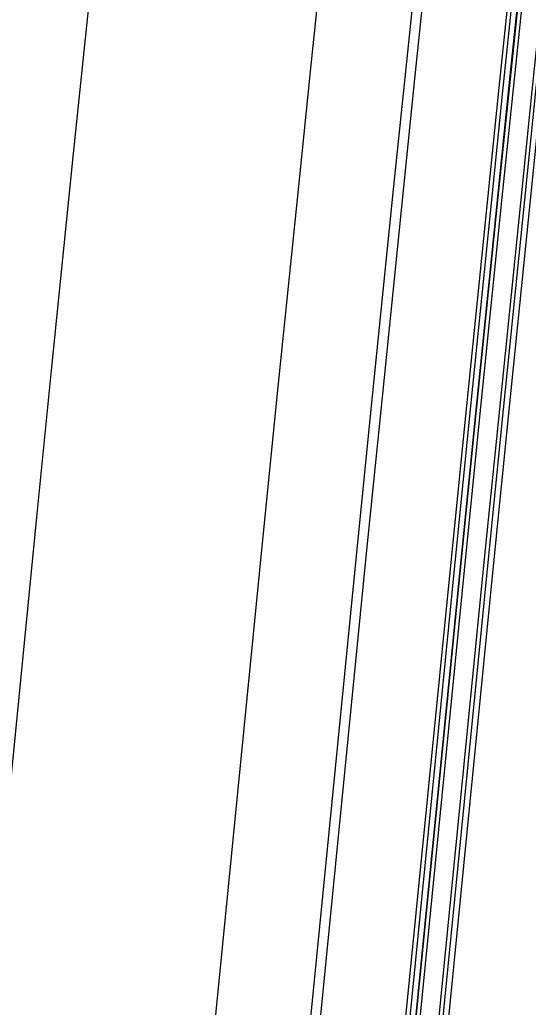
# Model space of a CAD drawing. Extents: x 1797478 to 1804836, y 246529 to 250952.
# Drawn here: x 1797744.7 to 1797771.5, y 248228.7 to 248280.8 of the extents above; entities that cross this region are included whole.
import ezdxf

# ---------------------------------------------------------------- set-up
doc = ezdxf.new("R2010")
doc.units = 0
for name, color, linetype in [('1', 7, 'Continuous'), ('DRAINAGE', 7, 'Continuous'), ('EDPV-LINE', 7, 'Continuous'), ('SHDR-UPAV', 7, 'Continuous')]:
    doc.layers.add(name, color=color, linetype=linetype)

msp = doc.modelspace()

# ---------------------------------------------------------------- linework, layer by layer
for points in [[(1797723.639, 248032.89), (1797725.877, 248055.508), (1797728.054, 248077.51), (1797728.338, 248080.386), (1797728.52, 248082.223), (1797730.8, 248105.265), (1797731.168, 248108.987), (1797733.262, 248130.143), (1797735.723, 248155.022), (1797737.211, 248170.058), (1797738.185, 248179.9), (1797740.647, 248204.779), (1797743.108, 248229.657), (1797745.579, 248254.563), (1797746.394, 248262.654), (1797747.524, 248273.76), (1797748.114, 248279.502), (1797750.722, 248304.434), (1797753.402, 248329.358), (1797756.154, 248354.274), (1797758.979, 248379.182), (1797761.876, 248404.081), (1797764.846, 248428.973), (1797767.888, 248453.855)], [(1797723.639, 248032.89), (1797725.877, 248055.508), (1797728.054, 248077.51), (1797728.338, 248080.386), (1797728.52, 248082.223), (1797730.8, 248105.265), (1797731.168, 248108.987), (1797733.262, 248130.143), (1797735.723, 248155.022), (1797737.211, 248170.058), (1797738.185, 248179.9), (1797740.647, 248204.779), (1797743.108, 248229.657), (1797745.579, 248254.563), (1797746.394, 248262.654), (1797747.524, 248273.76), (1797748.114, 248279.502), (1797750.722, 248304.434), (1797753.402, 248329.358), (1797756.154, 248354.274), (1797758.979, 248379.182), (1797761.876, 248404.081), (1797764.846, 248428.973), (1797767.888, 248453.855)], [(1797723.639, 248032.89), (1797725.877, 248055.508), (1797728.054, 248077.51), (1797728.338, 248080.386), (1797728.52, 248082.223), (1797730.8, 248105.265), (1797731.168, 248108.987), (1797733.262, 248130.143), (1797735.723, 248155.022), (1797737.211, 248170.058), (1797738.185, 248179.9), (1797740.647, 248204.779), (1797743.108, 248229.657), (1797745.579, 248254.563), (1797746.394, 248262.654), (1797747.524, 248273.76), (1797748.114, 248279.502), (1797750.722, 248304.434), (1797753.402, 248329.358), (1797756.154, 248354.274), (1797758.979, 248379.182), (1797761.876, 248404.081), (1797764.846, 248428.973), (1797767.888, 248453.855)], [(1797723.639, 248032.89), (1797725.877, 248055.508), (1797728.054, 248077.51), (1797728.338, 248080.386), (1797728.52, 248082.223), (1797730.8, 248105.265), (1797731.168, 248108.987), (1797733.262, 248130.143), (1797735.723, 248155.022), (1797737.211, 248170.058), (1797738.185, 248179.9), (1797740.647, 248204.779), (1797743.108, 248229.657), (1797745.579, 248254.563), (1797746.394, 248262.654), (1797747.524, 248273.76), (1797748.114, 248279.502), (1797750.722, 248304.434), (1797753.402, 248329.358), (1797756.154, 248354.274), (1797758.979, 248379.182), (1797761.876, 248404.081), (1797764.846, 248428.973), (1797767.888, 248453.855)], [(1797735.58, 248031.708), (1797737.818, 248054.326), (1797739.995, 248076.329), (1797740.28, 248079.205), (1797740.462, 248081.042), (1797742.742, 248104.083), (1797743.11, 248107.805), (1797745.203, 248128.962), (1797747.665, 248153.84), (1797749.153, 248168.877), (1797750.127, 248178.719), (1797752.588, 248203.597), (1797755.05, 248228.476), (1797757.519, 248253.367), (1797758.333, 248261.447), (1797759.462, 248272.537), (1797760.051, 248278.272), (1797762.655, 248303.169), (1797765.331, 248328.058), (1797768.08, 248352.939), (1797770.901, 248377.812), (1797773.794, 248402.677), (1797776.759, 248427.534), (1797779.797, 248452.381)], [(1797735.58, 248031.708), (1797737.818, 248054.326), (1797739.995, 248076.329), (1797740.28, 248079.205), (1797740.462, 248081.042), (1797742.742, 248104.083), (1797743.11, 248107.805), (1797745.203, 248128.962), (1797747.665, 248153.84), (1797749.153, 248168.877), (1797750.127, 248178.719), (1797752.588, 248203.597), (1797755.05, 248228.476), (1797757.519, 248253.367), (1797758.333, 248261.447), (1797759.462, 248272.537), (1797760.051, 248278.272), (1797762.655, 248303.169), (1797765.331, 248328.058), (1797768.08, 248352.939), (1797770.901, 248377.812), (1797773.794, 248402.677), (1797776.759, 248427.534), (1797779.797, 248452.381)], [(1797735.58, 248031.708), (1797737.818, 248054.326), (1797739.995, 248076.329), (1797740.28, 248079.205), (1797740.462, 248081.042), (1797742.742, 248104.083), (1797743.11, 248107.805), (1797745.203, 248128.962), (1797747.665, 248153.84), (1797749.153, 248168.877), (1797750.127, 248178.719), (1797752.588, 248203.597), (1797755.05, 248228.476), (1797757.519, 248253.367), (1797758.333, 248261.447), (1797759.462, 248272.537), (1797760.051, 248278.272), (1797762.655, 248303.169), (1797765.331, 248328.058), (1797768.08, 248352.939), (1797770.901, 248377.812), (1797773.794, 248402.677), (1797776.759, 248427.534), (1797779.797, 248452.381)], [(1797735.58, 248031.708), (1797737.818, 248054.326), (1797739.995, 248076.329), (1797740.28, 248079.205), (1797740.462, 248081.042), (1797742.742, 248104.083), (1797743.11, 248107.805), (1797745.203, 248128.962), (1797747.665, 248153.84), (1797749.153, 248168.877), (1797750.127, 248178.719), (1797752.588, 248203.597), (1797755.05, 248228.476), (1797757.519, 248253.367), (1797758.333, 248261.447), (1797759.462, 248272.537), (1797760.051, 248278.272), (1797762.655, 248303.169), (1797765.331, 248328.058), (1797768.08, 248352.939), (1797770.901, 248377.812), (1797773.794, 248402.677), (1797776.759, 248427.534), (1797779.797, 248452.381)], [(1797740.556, 248031.216), (1797742.794, 248053.834), (1797744.971, 248075.836), (1797745.256, 248078.712), (1797745.437, 248080.549), (1797747.717, 248103.591), (1797748.086, 248107.313), (1797750.179, 248128.469), (1797752.641, 248153.348), (1797754.129, 248168.384), (1797755.102, 248178.226), (1797757.564, 248203.105), (1797760.026, 248227.983), (1797762.495, 248252.869), (1797763.307, 248260.944), (1797764.436, 248272.027), (1797765.025, 248277.759), (1797767.627, 248302.641), (1797770.302, 248327.516), (1797773.049, 248352.383), (1797775.868, 248377.242), (1797778.759, 248402.092), (1797781.723, 248426.934), (1797784.759, 248451.767)], [(1797741.074, 248031.165), (1797743.312, 248053.783), (1797745.489, 248075.785), (1797745.774, 248078.661), (1797745.956, 248080.498), (1797748.236, 248103.54), (1797748.604, 248107.261), (1797750.697, 248128.418), (1797753.159, 248153.297), (1797754.647, 248168.333), (1797755.621, 248178.175), (1797758.082, 248203.054), (1797760.544, 248227.932), (1797763.013, 248252.817), (1797763.826, 248260.892), (1797764.954, 248271.974), (1797765.543, 248277.705), (1797768.145, 248302.586), (1797770.819, 248327.46), (1797773.566, 248352.325), (1797776.385, 248377.182), (1797779.277, 248402.031), (1797782.24, 248426.872), (1797785.276, 248451.703)], [(1797745.781, 248030.699), (1797748.019, 248053.317), (1797750.197, 248075.319), (1797750.481, 248078.195), (1797750.662, 248080.032), (1797752.938, 248103.074), (1797753.305, 248106.796), (1797755.395, 248127.953), (1797757.852, 248152.832), (1797759.337, 248167.869), (1797760.309, 248177.711), (1797762.766, 248202.59), (1797765.222, 248227.469), (1797767.686, 248252.349), (1797768.497, 248260.419), (1797769.624, 248271.496), (1797770.213, 248277.224), (1797772.814, 248302.091), (1797775.487, 248326.951), (1797778.232, 248351.803), (1797781.049, 248376.646), (1797783.939, 248401.482), (1797786.901, 248426.309), (1797789.935, 248451.127)], [(1797746.071, 248030.67), (1797748.309, 248053.288), (1797750.486, 248075.291), (1797750.77, 248078.167), (1797750.952, 248080.004), (1797753.232, 248103.045), (1797753.6, 248106.767), (1797755.694, 248127.924), (1797758.155, 248152.802), (1797759.643, 248167.839), (1797760.617, 248177.681), (1797763.079, 248202.559), (1797765.54, 248227.438), (1797768.009, 248252.316), (1797768.821, 248260.386), (1797769.948, 248271.463), (1797770.537, 248277.19), (1797773.138, 248302.057), (1797775.811, 248326.916), (1797778.556, 248351.766), (1797781.373, 248376.609), (1797784.263, 248401.444), (1797787.225, 248426.27), (1797790.259, 248451.087)], [(1797746.08, 248030.669), (1797748.318, 248053.287), (1797750.495, 248075.29), (1797750.779, 248078.166), (1797750.961, 248080.003), (1797753.236, 248103.045), (1797753.604, 248106.767), (1797755.693, 248127.924), (1797758.15, 248152.803), (1797759.635, 248167.84), (1797760.607, 248177.682), (1797763.064, 248202.561), (1797765.521, 248227.44), (1797767.984, 248252.319), (1797768.795, 248260.389), (1797769.923, 248271.465), (1797770.511, 248277.193), (1797773.112, 248302.059), (1797775.785, 248326.918), (1797778.53, 248351.769), (1797781.347, 248376.612), (1797784.237, 248401.447), (1797787.199, 248426.273), (1797790.233, 248451.09)], [(1797746.279, 248030.65), (1797748.517, 248053.268), (1797750.694, 248075.27), (1797750.979, 248078.146), (1797751.16, 248079.983), (1797753.44, 248103.025), (1797753.809, 248106.746), (1797755.902, 248127.903), (1797758.364, 248152.782), (1797759.852, 248167.818), (1797760.825, 248177.66), (1797763.287, 248202.539), (1797765.749, 248227.417), (1797768.217, 248252.296), (1797769.029, 248260.365), (1797770.157, 248271.441), (1797770.745, 248277.169), (1797773.346, 248302.035), (1797776.019, 248326.893), (1797778.764, 248351.743), (1797781.581, 248376.585), (1797784.471, 248401.419), (1797787.432, 248426.245), (1797790.466, 248451.061)], [(1797747.274, 248030.551), (1797749.512, 248053.169), (1797751.689, 248075.172), (1797751.974, 248078.048), (1797752.156, 248079.885), (1797754.436, 248102.926), (1797754.804, 248106.648), (1797756.897, 248127.805), (1797759.359, 248152.683), (1797760.847, 248167.72), (1797761.821, 248177.562), (1797764.282, 248202.44), (1797766.744, 248227.319), (1797769.212, 248252.196), (1797770.024, 248260.265), (1797771.151, 248271.339), (1797771.74, 248277.066), (1797774.34, 248301.929), (1797777.013, 248326.784), (1797779.758, 248351.632), (1797782.575, 248376.471), (1797785.464, 248401.302), (1797788.425, 248426.125), (1797791.459, 248450.939)], [(1797747.473, 248030.532), (1797749.711, 248053.149), (1797751.888, 248075.152), (1797752.173, 248078.028), (1797752.355, 248079.865), (1797754.635, 248102.906), (1797755.003, 248106.628), (1797757.096, 248127.785), (1797759.558, 248152.663), (1797761.046, 248167.7), (1797762.02, 248177.542), (1797764.481, 248202.42), (1797766.943, 248227.299), (1797769.411, 248252.176), (1797770.223, 248260.245), (1797771.35, 248271.319), (1797771.939, 248277.046), (1797774.539, 248301.908), (1797777.212, 248326.763), (1797779.956, 248351.61), (1797782.773, 248376.448), (1797785.662, 248401.279), (1797788.624, 248426.101), (1797791.657, 248450.914)], [(1797747.772, 248030.502), (1797750.01, 248053.12), (1797752.187, 248075.122), (1797752.471, 248077.998), (1797752.653, 248079.835), (1797754.933, 248102.877), (1797755.301, 248106.599), (1797757.395, 248127.755), (1797759.856, 248152.634), (1797761.344, 248167.67), (1797762.318, 248177.512), (1797764.78, 248202.391), (1797767.242, 248227.269), (1797769.709, 248252.146), (1797770.522, 248260.214), (1797771.649, 248271.288), (1797772.237, 248277.015), (1797774.837, 248301.876), (1797777.51, 248326.73), (1797780.254, 248351.576), (1797783.071, 248376.414), (1797785.96, 248401.244), (1797788.921, 248426.065), (1797791.955, 248450.877)]]:
    msp.add_lwpolyline(points)
at = {"layer": '1'}
msp.add_lwpolyline([(1797723.639, 248032.89), (1797725.877, 248055.508), (1797728.054, 248077.51), (1797728.338, 248080.386), (1797728.52, 248082.223), (1797730.8, 248105.265), (1797731.168, 248108.987), (1797733.262, 248130.143), (1797735.723, 248155.022), (1797737.211, 248170.058), (1797738.185, 248179.9), (1797740.647, 248204.779), (1797743.108, 248229.657), (1797745.579, 248254.563), (1797746.394, 248262.654), (1797747.524, 248273.76), (1797748.114, 248279.502), (1797750.722, 248304.434), (1797753.402, 248329.358), (1797756.154, 248354.274), (1797758.979, 248379.182), (1797761.876, 248404.081), (1797764.846, 248428.973), (1797767.888, 248453.855)], dxfattribs=at)
at = {"layer": 'DRAINAGE'}
for points in [[(1797745.781, 248030.699), (1797748.019, 248053.317), (1797750.197, 248075.319), (1797750.481, 248078.195), (1797750.662, 248080.032), (1797752.938, 248103.074), (1797753.305, 248106.796), (1797755.395, 248127.953), (1797757.852, 248152.832), (1797759.337, 248167.869), (1797760.309, 248177.711), (1797762.766, 248202.59), (1797765.222, 248227.469), (1797767.686, 248252.349), (1797768.497, 248260.419), (1797769.624, 248271.496), (1797770.213, 248277.224), (1797772.814, 248302.091), (1797775.487, 248326.951), (1797778.232, 248351.803), (1797781.049, 248376.646), (1797783.939, 248401.482), (1797786.901, 248426.309), (1797789.935, 248451.127)], [(1797747.772, 248030.502), (1797750.01, 248053.12), (1797752.187, 248075.122), (1797752.471, 248077.998), (1797752.653, 248079.835), (1797754.933, 248102.877), (1797755.301, 248106.599), (1797757.395, 248127.755), (1797759.856, 248152.634), (1797761.344, 248167.67), (1797762.318, 248177.512), (1797764.78, 248202.391), (1797767.242, 248227.269), (1797769.709, 248252.146), (1797770.522, 248260.214), (1797771.649, 248271.288), (1797772.237, 248277.015), (1797774.837, 248301.876), (1797777.51, 248326.73), (1797780.254, 248351.576), (1797783.071, 248376.414), (1797785.96, 248401.244), (1797788.921, 248426.065), (1797791.955, 248450.877)]]:
    msp.add_lwpolyline(points, dxfattribs=at)
at = {"layer": 'EDPV-LINE'}
for points in [[(1797735.58, 248031.708), (1797737.818, 248054.326), (1797739.995, 248076.329), (1797740.28, 248079.205), (1797740.462, 248081.042), (1797742.742, 248104.083), (1797743.11, 248107.805), (1797745.203, 248128.962), (1797747.665, 248153.84), (1797749.153, 248168.877), (1797750.127, 248178.719), (1797752.588, 248203.597), (1797755.05, 248228.476), (1797757.519, 248253.367), (1797758.333, 248261.447), (1797759.462, 248272.537), (1797760.051, 248278.272), (1797762.655, 248303.169), (1797765.331, 248328.058), (1797768.08, 248352.939), (1797770.901, 248377.812), (1797773.794, 248402.677), (1797776.759, 248427.534), (1797779.797, 248452.381)], [(1797735.58, 248031.708), (1797737.818, 248054.326), (1797739.995, 248076.329), (1797740.28, 248079.205), (1797740.462, 248081.042), (1797742.742, 248104.083), (1797743.11, 248107.805), (1797745.203, 248128.962), (1797747.665, 248153.84), (1797749.153, 248168.877), (1797750.127, 248178.719), (1797752.588, 248203.597), (1797755.05, 248228.476), (1797757.519, 248253.367), (1797758.333, 248261.447), (1797759.462, 248272.537), (1797760.051, 248278.272), (1797762.655, 248303.169), (1797765.331, 248328.058), (1797768.08, 248352.939), (1797770.901, 248377.812), (1797773.794, 248402.677), (1797776.759, 248427.534), (1797779.797, 248452.381)], [(1797745.781, 248030.699), (1797748.019, 248053.317), (1797750.197, 248075.319), (1797750.481, 248078.195), (1797750.662, 248080.032), (1797752.938, 248103.074), (1797753.305, 248106.796), (1797755.395, 248127.953), (1797757.852, 248152.832), (1797759.337, 248167.869), (1797760.309, 248177.711), (1797762.766, 248202.59), (1797765.222, 248227.469), (1797767.686, 248252.349), (1797768.497, 248260.419), (1797769.624, 248271.496), (1797770.213, 248277.224), (1797772.814, 248302.091), (1797775.487, 248326.951), (1797778.232, 248351.803), (1797781.049, 248376.646), (1797783.939, 248401.482), (1797786.901, 248426.309), (1797789.935, 248451.127)], [(1797747.772, 248030.502), (1797750.01, 248053.12), (1797752.187, 248075.122), (1797752.471, 248077.998), (1797752.653, 248079.835), (1797754.933, 248102.877), (1797755.301, 248106.599), (1797757.395, 248127.755), (1797759.856, 248152.634), (1797761.344, 248167.67), (1797762.318, 248177.512), (1797764.78, 248202.391), (1797767.242, 248227.269), (1797769.709, 248252.146), (1797770.522, 248260.214), (1797771.649, 248271.288), (1797772.237, 248277.015), (1797774.837, 248301.876), (1797777.51, 248326.73), (1797780.254, 248351.576), (1797783.071, 248376.414), (1797785.96, 248401.244), (1797788.921, 248426.065), (1797791.955, 248450.877)]]:
    msp.add_lwpolyline(points, dxfattribs=at)
at = {"layer": 'SHDR-UPAV'}
msp.add_lwpolyline([(1797745.532, 248030.724), (1797747.77, 248053.342), (1797749.947, 248075.344), (1797750.231, 248078.22), (1797750.413, 248080.057), (1797752.693, 248103.099), (1797753.061, 248106.82), (1797755.155, 248127.977), (1797757.616, 248152.856), (1797759.104, 248167.892), (1797760.078, 248177.734), (1797762.54, 248202.613), (1797765.001, 248227.491), (1797767.47, 248252.37), (1797768.282, 248260.441), (1797769.409, 248271.518), (1797769.998, 248277.246), (1797772.599, 248302.114), (1797775.272, 248326.974), (1797778.018, 248351.827), (1797780.835, 248376.671), (1797783.725, 248401.507), (1797786.687, 248426.335), (1797789.721, 248451.153)], dxfattribs=at)
msp.add_lwpolyline([(1797745.532, 248030.724), (1797747.77, 248053.342), (1797749.947, 248075.344), (1797750.231, 248078.22), (1797750.413, 248080.057), (1797752.693, 248103.099), (1797753.061, 248106.82), (1797755.155, 248127.977), (1797757.616, 248152.856), (1797759.104, 248167.892), (1797760.078, 248177.734), (1797762.54, 248202.613), (1797765.001, 248227.491), (1797767.47, 248252.37), (1797768.282, 248260.441), (1797769.409, 248271.518), (1797769.998, 248277.246), (1797772.599, 248302.114), (1797775.272, 248326.974), (1797778.018, 248351.827), (1797780.835, 248376.671), (1797783.725, 248401.507), (1797786.687, 248426.335), (1797789.721, 248451.153)], dxfattribs=at)

doc.saveas('drawing.dxf')
